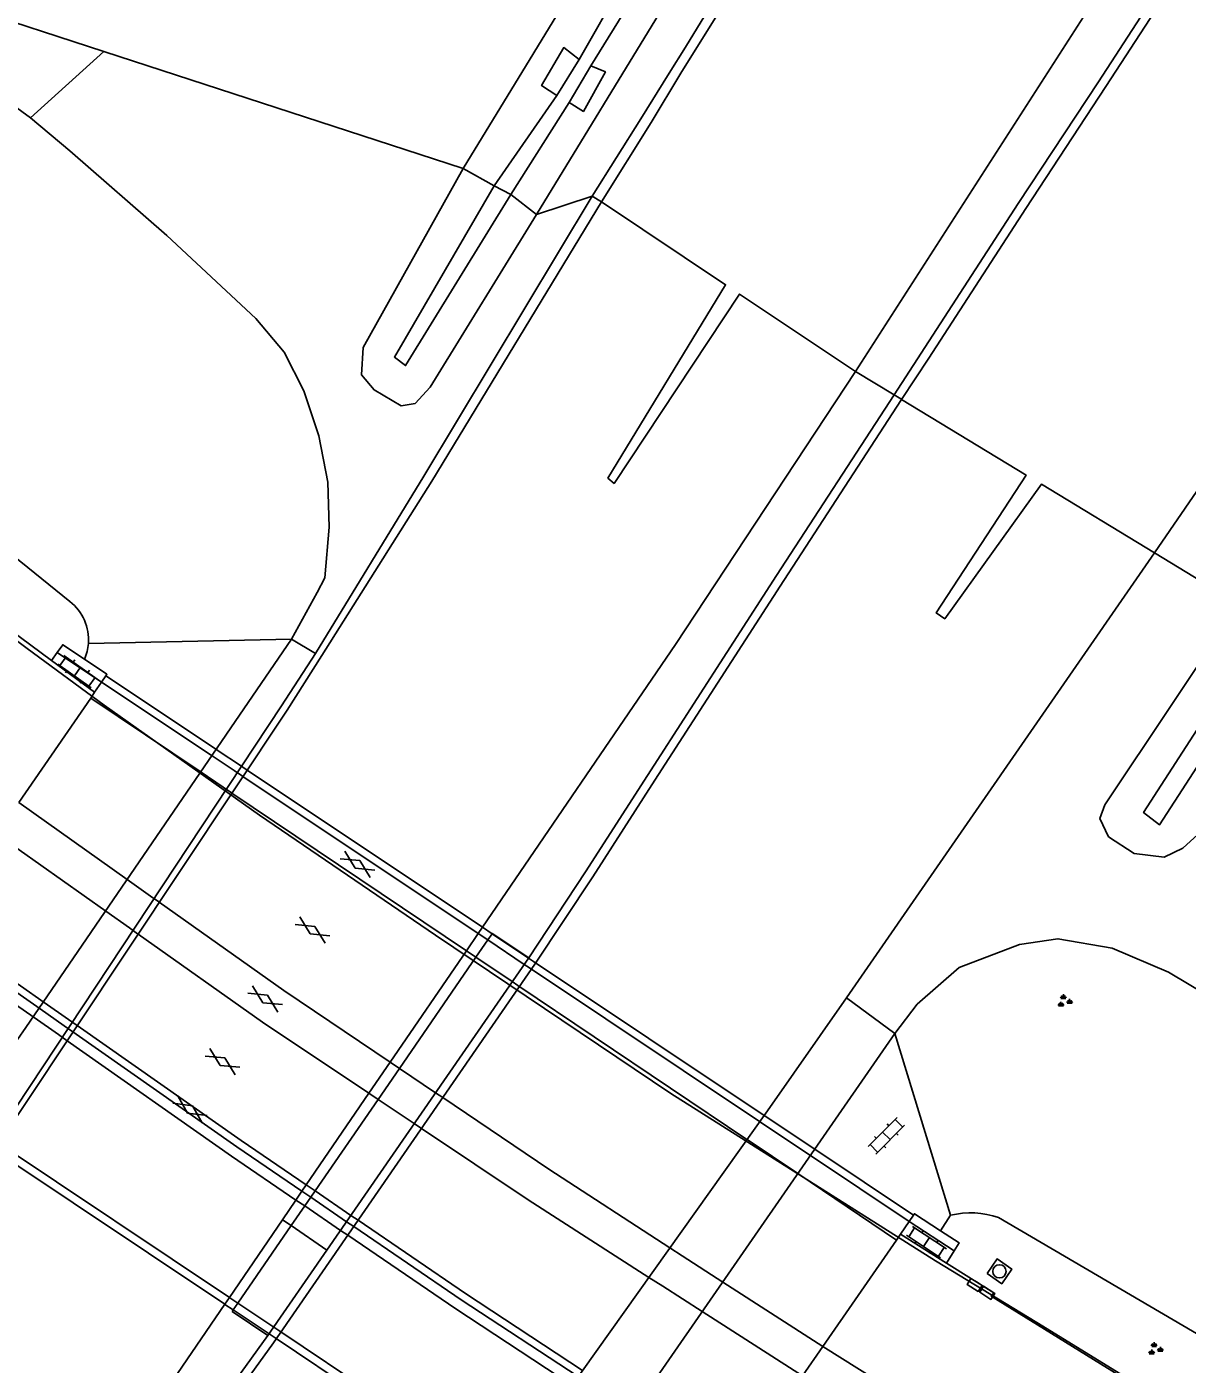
# Model space of a CAD drawing. Extents: x 135999 to 138000, y 396000 to 398501.
# Drawn here: x 137549.8 to 137615.2, y 396981.4 to 397056.7 of the extents above; entities that cross this region are included whole.
import ezdxf

# ---------------------------------------------------------------- set-up
doc = ezdxf.new("R2010")
doc.units = 0
for name, color, linetype in [('gg-knt-BGT kruinlijn', 7, 'Continuous'), ('gg-knt-verharding', 7, 'Continuous'), ('gg-knt-verharding niveau 01', 7, 'Continuous'), ('gg-kwrk-kunstwerk', 7, 'Continuous'), ('gg-kwrk-kunstwerk niveau 01', 7, 'Continuous'), ('gt-grn-weggrens', 7, 'Continuous'), ('gt-knt-geleideconstructie', 7, 'Continuous'), ('gt-symb-gesloten verharding', 7, 'Continuous'), ('gt-symb-groenvak', 7, 'Continuous'), ('gt-symb-klinker verharding', 7, 'Continuous'), ('gt-symb-kolk', 7, 'Continuous'), ('gt-symb-rioolschacht', 7, 'Continuous'), ('gx-grn-maaiveld', 7, 'Continuous')]:
    doc.layers.add(name, color=color, linetype=linetype)

# ---------------------------------------------------------------- blocks, each defined once
blk = doc.blocks.new('gt0-GRVAK')
at = {"layer": 'gt-symb-groenvak'}
for p, q in [((-0.11, 0.189), (-0.228, 0.24)), ((-0.182, 0.153), (0.088, 0.153)), ((-0.091, 0.211), (-0.156, 0.322)), ((-0.047, 0.214), (-0.047, 0.393)), ((-0.004, 0.211), (0.061, 0.322)), ((0.015, 0.189), (0.133, 0.24)), ((0.262, -0.052), (0.197, 0.059)), ((0.305, -0.049), (0.305, 0.13)), ((0.349, -0.052), (0.414, 0.059)), ((-0.245, -0.228), (-0.363, -0.177)), ((-0.318, -0.264), (-0.047, -0.264)), ((-0.226, -0.206), (-0.291, -0.095)), ((-0.183, -0.203), (-0.183, -0.024)), ((-0.139, -0.206), (-0.074, -0.095)), ((-0.12, -0.228), (-0.002, -0.177)), ((0.243, -0.074), (0.125, -0.023)), ((0.17, -0.11), (0.441, -0.11)), ((0.368, -0.074), (0.486, -0.023))]:
    blk.add_line(p, q, dxfattribs=at)
blk = doc.blocks.new('gt0-KL1')
at = {"layer": 'gt-symb-klinker verharding'}
for p, q in [((-1.15, 0.3), (1.15, 0.3)), ((-1, -0.3), (-1, 0.3)), ((-0.5, 0.3), (-0.5, 0.45)), ((0, -0.3), (0, 0.3)), ((0.5, 0.3), (0.5, 0.45)), ((1, -0.3), (1, 0.3)), ((-1.15, -0.3), (1.15, -0.3)), ((-0.5, -0.45), (-0.5, -0.3)), ((0.5, -0.45), (0.5, -0.3))]:
    blk.add_line(p, q, dxfattribs=at)
blk = doc.blocks.new('gt0-GESVH1')
at = {"layer": 'gt-symb-gesloten verharding'}
for p, q in [((-0.992, -0.261), (0.008, 0.239)), ((0.008, -0.261), (-0.992, 0.239)), ((0.008, 0.239), (1.008, -0.261)), ((1.008, 0.239), (0.008, -0.261))]:
    blk.add_line(p, q, dxfattribs=at)
blk = doc.blocks.new('gt0-KOLK')
at = {"layer": 'gt-symb-kolk'}
blk.add_lwpolyline([(0, 0), (0.375, 0), (0.375, 0.4), (-0.375, 0.4), (-0.375, 0), (0, 0)], dxfattribs=at)
blk = doc.blocks.new('gt0-RS')
at = {"layer": 'gt-symb-rioolschacht'}
blk.add_lwpolyline([(-0.5, -0.5), (0.5, -0.5), (0.5, 0.5), (-0.5, 0.5)], close=True, dxfattribs=at)
blk.add_circle((0, 0), 0.375, dxfattribs=at)

msp = doc.modelspace()

# ---------------------------------------------------------------- linework, layer by layer
at = {"layer": 'gg-knt-BGT kruinlijn'}
msp.add_line((137601.823, 396989.81), (137601.253, 396988.942), dxfattribs=at)
for points in [[(137482.443, 397095.055), (137487.398, 397089.035), (137491.836, 397083.722), (137503.748, 397070.685), (137518.55, 397056.16), (137541.744, 397032.835), (137552.208, 397024.374)], [(137604.525, 396989.682), (137654.812, 396960.229), (137660.197, 396957.45)]]:
    msp.add_lwpolyline(points, dxfattribs=at)
for centre, radius, start, end in [((137550.487, 397022.211), 2.765, 355.81808, 51.49404), ((137550.491, 397022.209), 2.761, 336.80141, 355.85598), ((137602.957, 396985.161), 4.785, 70.87012, 103.70547)]:
    msp.add_arc(centre, radius, start, end, dxfattribs=at)
at = {"layer": 'gg-knt-verharding'}
for p, q in [((137551.164, 397021.056), (137551.496, 397021.508)), ((137551.164, 397021.056), (137553.599, 397019.267)), ((137601.589, 396987.12), (137599.003, 396988.744)), ((137601.589, 396987.12), (137602.021, 396987.809))]:
    msp.add_line(p, q, dxfattribs=at)
for points in [[(137545.678, 397024.941), (137548.142, 397023.075), (137548.237, 397023.205), (137551.164, 397021.056)], [(137653.899, 396955.802), (137644.494, 396961.133), (137633.466, 396967.217), (137633.727, 396967.676), (137632.775, 396968.21), (137622.332, 396974.137), (137612.87, 396979.837), (137604.118, 396985.252), (137604.25, 396985.449), (137601.589, 396987.12)], [(137671.953, 396934.965), (137601.639, 396978.033), (137594.629, 396982.425)]]:
    msp.add_lwpolyline(points, dxfattribs=at)
at = {"layer": 'gg-knt-verharding niveau 01'}
for p, q in [((137553.376, 397018.942), (137559.535, 397014.8)), ((137559.535, 397014.8), (137560.835, 397013.926)), ((137560.835, 397013.926), (137561.312, 397013.606)), ((137555.436, 397008.721), (137549.332, 397013.049)), ((137561.312, 397013.606), (137561.333, 397013.592)), ((137561.333, 397013.592), (137574.54, 397004.71)), ((137548.105, 397011.262), (137554.228, 397006.931)), ((137556.75, 397007.789), (137555.436, 397008.721)), ((137557.215, 397007.46), (137556.75, 397007.789)), ((137557.24, 397007.442), (137557.215, 397007.46)), ((137554.228, 397006.931), (137555.555, 397005.993)), ((137544.579, 397006.125), (137550.763, 397001.791)), ((137555.555, 397005.993), (137556.017, 397005.666)), ((137556.017, 397005.666), (137556.045, 397005.646)), ((137574.54, 397004.71), (137575.081, 397004.347)), ((137575.081, 397004.347), (137577.129, 397002.97)), ((137577.129, 397002.97), (137577.441, 397002.76)), ((137577.441, 397002.76), (137590.349, 396994.08)), ((137550.763, 397001.791), (137552.123, 397000.838)), ((137552.123, 397000.838), (137552.615, 397000.493)), ((137570.768, 396998.082), (137570.249, 396998.432)), ((137572.806, 396996.71), (137570.768, 396998.082)), ((137569.051, 396996.679), (137569.565, 396996.335)), ((137573.216, 396996.434), (137572.806, 396996.71)), ((137569.565, 396996.335), (137571.605, 396994.97)), ((137571.605, 396994.97), (137572.014, 396994.696)), ((137590.349, 396994.08), (137590.361, 396994.072)), ((137590.361, 396994.072), (137593.214, 396992.153)), ((137593.214, 396992.153), (137598.775, 396988.414)), ((137565.524, 396991.518), (137566.018, 396991.182)), ((137566.018, 396991.182), (137568.037, 396989.805)), ((137568.037, 396989.805), (137568.442, 396989.529)), ((137586.01, 396987.969), (137586.007, 396987.971)), ((137584.824, 396986.312), (137584.83, 396986.308)), ((137594.629, 396982.425), (137588.984, 396986.051)), ((137587.83, 396984.387), (137593.484, 396980.771))]:
    msp.add_line(p, q, dxfattribs=at)
for points in [[(137570.249, 396998.432), (137564.259, 397002.465), (137557.24, 397007.442)], [(137556.045, 397005.646), (137563.049, 397000.693), (137569.051, 396996.679)], [(137552.615, 397000.493), (137561.862, 396994.013), (137565.524, 396991.518)], [(137586.007, 396987.971), (137579.186, 396992.415), (137573.216, 396996.434)], [(137572.014, 396994.696), (137578.029, 396990.674), (137584.824, 396986.312)], [(137568.442, 396989.529), (137574.501, 396985.401), (137581.087, 396981.074)], [(137588.984, 396986.051), (137586.703, 396987.517), (137586.01, 396987.969)], [(137584.83, 396986.308), (137585.601, 396985.813), (137587.83, 396984.387)]]:
    msp.add_lwpolyline(points, dxfattribs=at)
at = {"layer": 'gg-kwrk-kunstwerk'}
for p, q in [((137553.993, 397019.841), (137551.496, 397021.508)), ((137553.024, 397021.124), (137553.028, 397021.121)), ((137599.495, 396989.454), (137602.021, 396987.809))]:
    msp.add_line(p, q, dxfattribs=at)
for points in [[(137551.496, 397021.508), (137551.797, 397021.943), (137553.024, 397021.124)], [(137553.028, 397021.121), (137554.287, 397020.281), (137554.232, 397020.199)], [(137601.253, 396988.942), (137599.789, 396989.895), (137599.734, 396989.812)], [(137601.253, 396988.942), (137602.31, 396988.253), (137602.021, 396987.809)]]:
    msp.add_lwpolyline(points, dxfattribs=at)
at = {"layer": 'gg-kwrk-kunstwerk niveau 01'}
for p, q in [((137553.599, 397019.267), (137553.993, 397019.841)), ((137554.232, 397020.199), (137553.993, 397019.841)), ((137553.993, 397019.841), (137560.161, 397015.722)), ((137554.232, 397020.199), (137560.403, 397016.078)), ((137553.376, 397018.942), (137553.599, 397019.267)), ((137549.332, 397013.049), (137553.376, 397018.942)), ((137560.403, 397016.078), (137560.674, 397015.897)), ((137560.161, 397015.722), (137561.455, 397014.858)), ((137560.674, 397015.897), (137561.694, 397015.216)), ((137561.455, 397014.858), (137561.926, 397014.543)), ((137561.694, 397015.216), (137562.193, 397014.883)), ((137561.926, 397014.543), (137561.954, 397014.524)), ((137561.954, 397014.524), (137575.201, 397005.677)), ((137562.193, 397014.883), (137575.445, 397006.033)), ((137544.334, 397005.768), (137550.521, 397001.432)), ((137575.201, 397005.677), (137575.746, 397005.314)), ((137575.445, 397006.033), (137575.991, 397005.668)), ((137575.991, 397005.668), (137578.045, 397004.296)), ((137550.189, 397000.941), (137544, 397005.282)), ((137575.746, 397005.314), (137577.8, 397003.942)), ((137578.045, 397004.296), (137578.327, 397004.107)), ((137578.327, 397004.107), (137591.327, 396995.426)), ((137577.8, 397003.942), (137578.091, 397003.748)), ((137578.091, 397003.748), (137591.063, 396995.085)), ((137550.521, 397001.432), (137551.883, 397000.477)), ((137551.554, 396999.983), (137550.189, 397000.941)), ((137551.883, 397000.477), (137552.375, 397000.133)), ((137552.045, 396999.638), (137551.554, 396999.983)), ((137591.063, 396995.085), (137591.077, 396995.076)), ((137591.077, 396995.076), (137593.923, 396993.175)), ((137591.327, 396995.426), (137594.168, 396993.529)), ((137547.942, 396993.473), (137560.93, 396984.798)), ((137548.199, 396993.86), (137561.19, 396985.179)), ((137594.168, 396993.529), (137599.734, 396989.812)), ((137593.923, 396993.175), (137599.495, 396989.454)), ((137565.433, 396990.332), (137564.942, 396990.667)), ((137565.279, 396991.161), (137565.772, 396990.825)), ((137565.772, 396990.825), (137567.792, 396989.449)), ((137567.451, 396988.956), (137565.433, 396990.332)), ((137599.495, 396989.454), (137599.734, 396989.812)), ((137567.855, 396988.681), (137567.451, 396988.956)), ((137567.792, 396989.449), (137568.196, 396989.174)), ((137599.003, 396988.744), (137599.495, 396989.454)), ((137594.629, 396982.425), (137598.775, 396988.414)), ((137598.775, 396988.414), (137599.003, 396988.744)), ((137561.19, 396985.179), (137561.208, 396985.167)), ((137561.208, 396985.167), (137561.666, 396984.861)), ((137561.404, 396984.481), (137563.427, 396983.129)), ((137561.666, 396984.861), (137563.689, 396983.509)), ((137563.427, 396983.129), (137563.761, 396982.907)), ((137563.689, 396983.509), (137564.03, 396983.281)), ((137563.761, 396982.907), (137576.39, 396974.473)), ((137564.03, 396983.281), (137576.655, 396974.845)), ((137593.484, 396980.771), (137594.629, 396982.425))]:
    msp.add_line(p, q, dxfattribs=at)
for points in [[(137564.942, 396990.667), (137561.302, 396993.146), (137552.045, 396999.638)], [(137552.375, 397000.133), (137561.616, 396993.657), (137565.279, 396991.161)], [(137568.196, 396989.174), (137574.255, 396985.045), (137580.836, 396980.722)], [(137580.487, 396980.234), (137573.941, 396984.534), (137567.855, 396988.681)], [(137560.93, 396984.798), (137560.94, 396984.791), (137561.404, 396984.481)]]:
    msp.add_lwpolyline(points, dxfattribs=at)
at = {"layer": 'gt-grn-weggrens'}
for p, q in [((137564.671, 396989.225), (137564.183, 396989.557)), ((137566.689, 396987.852), (137564.671, 396989.225))]:
    msp.add_line(p, q, dxfattribs=at)
at = {"layer": 'gt-knt-geleideconstructie'}
msp.add_lwpolyline([(137613.36, 396979.65), (137606.673, 396983.771), (137600.973, 396987.238), (137586.06, 396996.671), (137572.804, 397005.587), (137562.887, 397012.346), (137554.143, 397018.543), (137549.798, 397021.736), (137546.644, 397024.099), (137543.608, 397026.679), (137539.591, 397030.167), (137535.684, 397033.738), (137528.068, 397041.204), (137522.439, 397046.94), (137517.756, 397051.662), (137511.085, 397058.15), (137503.479, 397065.648), (137496.01, 397073.148), (137491.408, 397078.053), (137485.378, 397085.142), (137479.45, 397092.284), (137476.947, 397095.451)], dxfattribs=at)
at = {"layer": 'gx-grn-maaiveld'}
for p, q in [((137549.982, 397051.628), (137554.119, 397055.358)), ((137574.367, 397048.77), (137554.119, 397055.358)), ((137580.894, 397054.905), (137579.645, 397052.87)), ((137580.34, 397052.474), (137581.559, 397054.548)), ((137576.113, 397047.795), (137579.645, 397052.87)), ((137577.052, 397047.309), (137580.34, 397052.474)), ((137576.113, 397047.795), (137574.367, 397048.77)), ((137576.113, 397047.795), (137577.052, 397047.309)), ((137577.052, 397047.309), (137578.488, 397046.169)), ((137581.635, 397047.206), (137578.488, 397046.169)), ((137582.146, 397046.891), (137581.635, 397047.206)), ((137596.466, 397037.331), (137598.638, 397036.014)), ((137598.638, 397036.014), (137599.011, 397035.788)), ((137599.011, 397035.788), (137599.066, 397035.754)), ((137613.306, 397027.118), (137595.95, 397002.056)), ((137613.306, 397027.118), (137618.07, 397024.229)), ((137553.244, 397022.009), (137564.688, 397022.264)), ((137564.688, 397022.264), (137566.05, 397021.449)), ((137574.54, 397004.71), (137575.201, 397005.677)), ((137575.201, 397005.677), (137575.445, 397006.033)), ((137575.991, 397005.668), (137575.746, 397005.314)), ((137575.746, 397005.314), (137575.081, 397004.347)), ((137566.689, 396987.852), (137578.055, 397004.311)), ((137570.249, 396998.432), (137574.54, 397004.71)), ((137575.081, 397004.347), (137570.768, 396998.082)), ((137598.688, 397000.048), (137595.95, 397002.056)), ((137598.688, 397000.048), (137582.686, 396976.968)), ((137598.688, 397000.048), (137601.823, 396989.81)), ((137569.051, 396996.679), (137570.249, 396998.432)), ((137570.768, 396998.082), (137569.565, 396996.335)), ((137565.524, 396991.518), (137569.051, 396996.679)), ((137569.565, 396996.335), (137566.018, 396991.182)), ((137565.279, 396991.161), (137565.524, 396991.518)), ((137566.018, 396991.182), (137565.772, 396990.825)), ((137564.183, 396989.557), (137564.942, 396990.667)), ((137564.942, 396990.667), (137565.279, 396991.161)), ((137565.772, 396990.825), (137565.433, 396990.332)), ((137565.433, 396990.332), (137564.671, 396989.225)), ((137561.19, 396985.179), (137564.183, 396989.557)), ((137564.671, 396989.225), (137561.666, 396984.861)), ((137566.689, 396987.852), (137563.365, 396983.039)), ((137560.93, 396984.798), (137561.19, 396985.179)), ((137561.404, 396984.481), (137561.348, 396984.399)), ((137561.348, 396984.399), (137563.365, 396983.039)), ((137561.666, 396984.861), (137561.404, 396984.481))]:
    msp.add_line(p, q, dxfattribs=at)
for points in [[(137665.677, 397150.594), (137658.304, 397138.049), (137644.058, 397113.622), (137627.847, 397086.846), (137612.017, 397061.527), (137596.466, 397037.331)], [(137598.638, 397036.014), (137600.169, 397038.363), (137605.636, 397046.787), (137610.152, 397053.654), (137618.198, 397066.034), (137626.117, 397078.417), (137633.454, 397090.421), (137642.003, 397105.119), (137643.122, 397107.212), (137644.388, 397109.367), (137651.957, 397122.305), (137653.212, 397124.468), (137654.49, 397126.616), (137655.733, 397128.785), (137656.962, 397130.963), (137659.461, 397135.287), (137660.711, 397137.452), (137661.961, 397139.617), (137663.197, 397141.79), (137664.454, 397143.952), (137667.638, 397149.417)], [(137609.901, 397119.243), (137610.386, 397121.485), (137610.228, 397122.003), (137609.637, 397122.374), (137609.067, 397122.352), (137608.62, 397121.956), (137608.251, 397121.163), (137607.925, 397119.309), (137607.039, 397111.835), (137605.666, 397106.185), (137604.213, 397100.874), (137602.034, 397095.101), (137599.832, 397089.337), (137596.54, 397082.749), (137592.996, 397076.206), (137588.16, 397067.652), (137580.894, 397054.905)], [(137599.066, 397035.754), (137600.588, 397038.09), (137606.054, 397046.513), (137610.571, 397053.381), (137618.618, 397065.763), (137626.541, 397078.152), (137633.883, 397090.165), (137642.458, 397104.904)], [(137554.119, 397055.358), (137546.372, 397057.878), (137495.314, 397101.49)], [(137549.982, 397051.628), (137538.731, 397059.834), (137525.847, 397071.409), (137510.062, 397085.678), (137498.37, 397098.134), (137495.314, 397101.49)], [(137581.559, 397054.548), (137588.433, 397065.668), (137595.765, 397078.772)], [(137593.172, 397070.215), (137578.488, 397046.169)], [(137574.367, 397048.77), (137586.095, 397067.986)], [(137581.635, 397047.206), (137584.365, 397051.571), (137585.958, 397054.132), (137586.891, 397055.592), (137589.693, 397060.205)], [(137582.146, 397046.891), (137584.957, 397051.358), (137586.63, 397054.134), (137588.659, 397057.385)], [(137580.894, 397054.905), (137580.025, 397055.571), (137578.781, 397053.437), (137579.645, 397052.87)], [(137580.34, 397052.474), (137581.137, 397051.978), (137582.372, 397054.206), (137581.559, 397054.548)], [(137564.688, 397022.264), (137566.128, 397024.894), (137566.568, 397025.707), (137566.819, 397028.566), (137566.744, 397031.091), (137566.224, 397033.708), (137565.375, 397036.239), (137564.278, 397038.419), (137562.676, 397040.313), (137557.674, 397044.983), (137552.199, 397049.764), (137549.982, 397051.628)], [(137574.367, 397048.77), (137568.734, 397038.681), (137568.635, 397037.149), (137569.341, 397036.299), (137570.869, 397035.403), (137571.652, 397035.53), (137572.508, 397036.446), (137578.488, 397046.169)], [(137576.113, 397047.795), (137570.489, 397038.144), (137571.117, 397037.668), (137577.052, 397047.309)], [(137566.05, 397021.449), (137572.137, 397031.429), (137581.635, 397047.206)], [(137582.146, 397046.891), (137572.604, 397031.157), (137566.392, 397021.343), (137564.441, 397018.261), (137543.532, 396986.848), (137543.432, 396986.708)], [(137596.466, 397037.331), (137589.936, 397041.69), (137582.861, 397031.03), (137582.515, 397031.327), (137589.144, 397042.219), (137582.146, 397046.891)], [(137624.326, 397043.176), (137613.306, 397027.118)], [(137575.445, 397006.033), (137586.332, 397021.962), (137596.466, 397037.331)], [(137559.508, 396976.86), (137559.83, 396977.295), (137563.668, 396982.619), (137578.403, 397003.954), (137581.669, 397008.88), (137585.168, 397014.316), (137592.427, 397025.563), (137599.066, 397035.754)], [(137578.055, 397004.311), (137581.251, 397009.153), (137584.747, 397014.587), (137592.008, 397025.835), (137598.638, 397036.014)], [(137613.306, 397027.118), (137606.938, 397030.98), (137601.495, 397023.405), (137601.014, 397023.736), (137606.079, 397031.501), (137599.066, 397035.754)], [(137621.97, 397020.527), (137615.753, 397011.264), (137614.904, 397010.491), (137613.854, 397009.984), (137612.158, 397010.193), (137610.719, 397011.133), (137610.23, 397012.164), (137610.513, 397012.924), (137618.07, 397024.229)], [(137619.901, 397023.646), (137612.696, 397012.49), (137613.596, 397011.807), (137620.566, 397022.561)], [(137564.688, 397022.264), (137549.726, 397000.393), (137549.257, 396999.713)], [(137566.05, 397021.449), (137564.126, 397018.495), (137543.189, 396986.867)], [(137578.055, 397004.311), (137575.996, 397005.676), (137575.991, 397005.668)], [(137668.123, 396967.782), (137666.03, 396968.117), (137664.159, 396968.914), (137657.201, 396973.774), (137638.84, 396986.554), (137619.041, 397000.548), (137614.092, 397003.511), (137610.928, 397004.85), (137607.872, 397005.383), (137605.707, 397005.053), (137602.308, 397003.762), (137599.937, 397001.696), (137598.688, 397000.048)], [(137595.95, 397002.056), (137591.514, 396995.689), (137578.597, 396977.584), (137572.052, 396968.356)], [(137544.728, 396962.195), (137557.739, 396980.129), (137560.93, 396984.798)], [(137559.102, 396977.153), (137559.427, 396977.59), (137563.365, 396983.039)]]:
    msp.add_lwpolyline(points, dxfattribs=at)

# ---------------------------------------------------------------- block references
at = {"layer": 'gt-symb-gesloten verharding'}
for p, rotation in [((137568.41, 397009.587), -32.00538320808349), ((137565.874, 397005.882), -32.00538320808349), ((137563.2, 397002.009), -32.00538320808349), ((137560.804, 396998.474), -32.00538320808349), ((137558.965, 396995.787), -33.99203971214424)]:
    msp.add_blockref('gt0-GESVH1', p, dxfattribs=dict(at, rotation=rotation))
at = {"layer": 'gt-symb-groenvak'}
for p in [(137608.223, 397001.861), (137613.335, 396982.268)]:
    msp.add_blockref('gt0-GRVAK', p, dxfattribs=at)
at = {"layer": 'gt-symb-klinker verharding'}
for p, rotation in [((137552.631, 397020.43), -35.43780145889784), ((137598.205, 396994.283), 45.0000000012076), ((137600.465, 396988.301), 146.75506276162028)]:
    msp.add_blockref('gt0-KL1', p, dxfattribs=dict(at, rotation=rotation))
at = {"layer": 'gt-symb-kolk'}
for p, rotation in [((137603.28, 396986.058), 147.86710414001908), ((137603.992, 396985.611), 147.8671041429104)]:
    msp.add_blockref('gt0-KOLK', p, dxfattribs=dict(at, rotation=rotation))
at = {"layer": 'gt-symb-rioolschacht', "rotation": -34.325601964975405}
msp.add_blockref('gt0-RS', (137604.573, 396986.652), dxfattribs=at)

doc.saveas('drawing.dxf')
